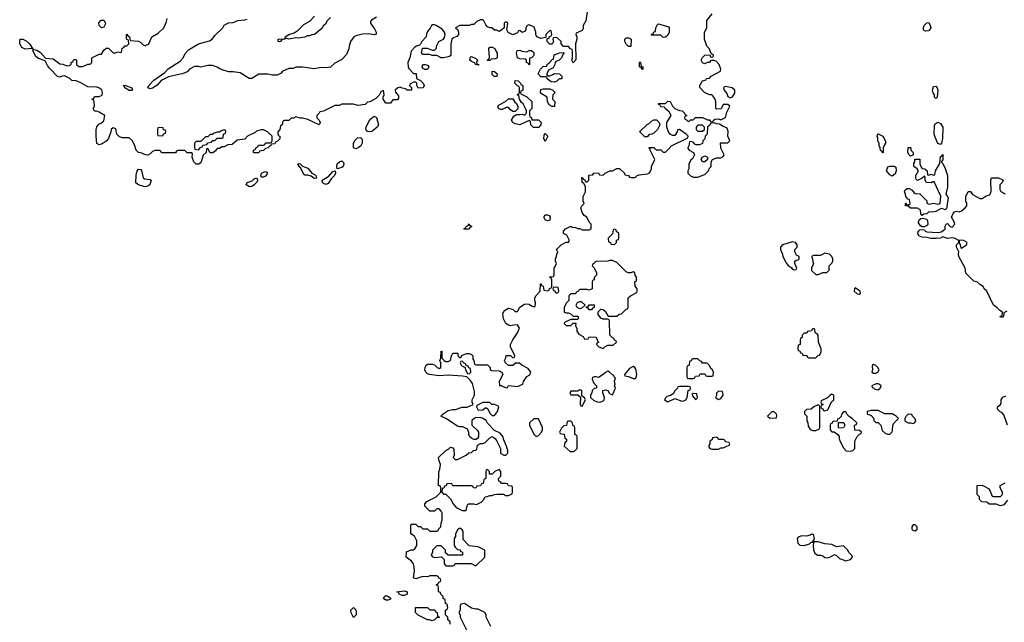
# Model space of a CAD drawing. Header units: inches. Extents: x 2348341 to 2479810, y 460419 to 613669.
# Tile 459 of 656: x 2432262 to 2440782, y 520605 to 525819. Entities that reach past the tile are written whole.
import ezdxf

# ---------------------------------------------------------------- set-up
doc = ezdxf.new("R2010")
doc.units = ezdxf.units.IN
doc.header["$MEASUREMENT"] = 0
doc.layers.add('C4532', color=7, linetype='Continuous')
doc.layers.add('C4542', color=7, linetype='Continuous')

msp = doc.modelspace()

# ---------------------------------------------------------------- linework, layer by layer
at = {"layer": 'C4532', "color": 2}
for points, elevation in [([(2437172, 525888), (2437161, 525810), (2437138, 525770), (2437136.9, 525743.1), (2437130, 525726), (2437078, 525702), (2437074, 525690), (2437082, 525670), (2437082, 525650), (2437071.3, 525610), (2437072.7, 525472.7), (2437050, 525446), (2437038, 525470), (2437046, 525490), (2437046, 525550), (2437042, 525562), (2437027.3, 525567.3), (2437010, 525586), (2436967.3, 525587.3), (2436946, 525610), (2436946, 525630), (2436910, 525666), (2436878, 525662), (2436874, 525650), (2436882, 525630), (2436870, 525606), (2436850, 525606), (2436826, 525630), (2436826, 525654), (2436842, 525658), (2436847.3, 525672.7), (2436862, 525678), (2436866, 525690), (2436862, 525722), (2436850, 525726), (2436814, 525690), (2436814, 525666), (2436770, 525655.3), (2436738, 525670), (2436728, 525690), (2436728, 525710), (2436714.6, 525754.6), (2436670, 525775.3), (2436651.6, 525768.4), (2436642, 525750), (2436642, 525730), (2436630, 525718), (2436610, 525708), (2436590, 525726), (2436578, 525722), (2436570, 525706), (2436530, 525688), (2436488.9, 525708.9), (2436478, 525730), (2436486, 525790), (2436476.4, 525796.4), (2436463.6, 525796.4), (2436454, 525790), (2436452.7, 525747.3), (2436434, 525730), (2436410, 525718), (2436387.3, 525727.3), (2436370, 525728), (2436347.3, 525747.3), (2436330, 525748), (2436310, 525758), (2436294.6, 525774.6), (2436278, 525810), (2436270, 525818), (2436250, 525818), (2436218, 525802), (2436190, 525778), (2436170, 525778), (2436150, 525768), (2436070, 525768), (2436034, 525750), (2436051.6, 525731.6), (2436058, 525710), (2436058, 525690), (2436045.4, 525674.6), (2436016.9, 525663.1), (2436002, 525650), (2435991.6, 525608.4), (2435991.3, 525510), (2435979.8, 525500.2), (2435930, 525488), (2435910, 525488), (2435870, 525508), (2435830, 525508.7), (2435810, 525518), (2435750, 525518), (2435738, 525530), (2435747.3, 525572.7), (2435787.3, 525572.7), (2435830, 525554), (2435850, 525554), (2435867.3, 525572.7), (2435868, 525590), (2435888, 525630), (2435928.4, 525651.6), (2435936.4, 525663.6), (2435942, 525690), (2435938, 525710), (2435916.5, 525736.5), (2435866, 525770), (2435850, 525775.3), (2435834, 525774), (2435826, 525770), (2435814, 525746), (2435790, 525718), (2435782, 525698), (2435778.8, 525670), (2435742.8, 525630), (2435730, 525606), (2435722, 525598), (2435694, 525590), (2435679.6, 525580.4), (2435650, 525546), (2435638.8, 525490), (2435620.7, 525450), (2435624, 525410), (2435630, 525398), (2435670, 525354), (2435692.7, 525352.7), (2435694, 525310), (2435730, 525294), (2435752, 525270), (2435762, 525250), (2435754, 525230), (2435710, 525226), (2435698, 525250), (2435698, 525270), (2435690, 525278), (2435670, 525278), (2435638, 525262), (2435634, 525250), (2435651.6, 525231.6), (2435651.6, 525208.4), (2435608.4, 525208.4), (2435602, 525222), (2435570, 525226), (2435554.6, 525234.6), (2435534, 525230), (2435512, 525210), (2435512.7, 525192.7), (2435539.6, 525159.6), (2435539.6, 525140.4), (2435530, 525126), (2435490, 525126), (2435470, 525098), (2435430, 525098), (2435406, 525130), (2435406, 525150), (2435415.3, 525170), (2435410, 525206), (2435385.4, 525194.6), (2435372.7, 525167.3), (2435343.6, 525136.4), (2435291.6, 525108.4), (2435270, 525106), (2435250, 525086), (2435190, 525078), (2435148.4, 525088.4), (2435050, 525088), (2435030, 525078), (2434990, 525078), (2434891.6, 525028.4), (2434858, 525022), (2434854, 525010), (2434834, 524990), (2434834, 524970), (2434854, 524950), (2434862, 524930), (2434852, 524908), (2434754.6, 524954.6), (2434710, 524968), (2434690, 524968), (2434650, 524978), (2434630, 524966), (2434610, 524966), (2434590, 524946), (2434550, 524946), (2434538, 524942), (2434534, 524910), (2434518, 524902), (2434514, 524870), (2434494, 524850), (2434498, 524818), (2434511.6, 524811.6), (2434512, 524788), (2434492.7, 524767.3), (2434478, 524762), (2434470, 524746), (2434438, 524742), (2434434, 524730), (2434418, 524722), (2434414, 524710), (2434390, 524706), (2434370, 524686), (2434338, 524682), (2434330, 524666), (2434290, 524666), (2434286, 524670), (2434286, 524690), (2434302, 524698), (2434307.3, 524712.7), (2434322, 524718), (2434327.3, 524732.7), (2434370, 524734), (2434382, 524738), (2434390, 524754), (2434430, 524754), (2434442, 524758), (2434446, 524770), (2434446, 524810), (2434406, 524850), (2434370, 524866), (2434350, 524866), (2434310, 524855.3), (2434298, 524842), (2434234, 524810), (2434210, 524786), (2434143.6, 524776.4), (2434099.6, 524740.4), (2434063.6, 524736.4), (2434030, 524718), (2434010, 524718), (2433990, 524706), (2433970, 524706), (2433956.9, 524683.1), (2433931.6, 524668.4), (2433910, 524666), (2433890, 524706), (2433878, 524702), (2433874, 524670), (2433850, 524646), (2433830.8, 524589.2), (2433822.8, 524577.2), (2433810, 524569), (2433790, 524569), (2433769, 524590), (2433755.3, 524630), (2433758, 524658), (2433750, 524666), (2433710, 524666), (2433690, 524686), (2433630, 524686), (2433618, 524682), (2433610, 524666), (2433490, 524666), (2433482, 524682), (2433470, 524686), (2433430, 524686), (2433410, 524678), (2433390, 524658), (2433370, 524648), (2433348.9, 524648.9), (2433310, 524668), (2433290, 524668.7), (2433269.5, 524689.5), (2433256.4, 524736.4), (2433234.6, 524774.6), (2433210, 524798), (2433150, 524798), (2433124.7, 524804.7), (2433102, 524830), (2433093.6, 524873.6), (2433080.4, 524880.4), (2433070, 524882), (2433052, 524870), (2433051.1, 524848.9), (2433031.3, 524790), (2433011.1, 524768.9), (2432975.3, 524744.7), (2432950, 524735.3), (2432930, 524748), (2432924, 524810), (2432924, 524870), (2432929.2, 524890.8), (2432945.2, 524914.8), (2432970, 524926), (2432990, 524944.7), (2432998, 524990), (2432950, 525018), (2432927.3, 525027.3), (2432908.9, 525028.9), (2432898, 525050), (2432908, 525070), (2432907.3, 525107.3), (2432902, 525122), (2432886, 525130), (2432902, 525138), (2432910, 525154), (2432950, 525154), (2432974.6, 525165.4), (2432978, 525190), (2432973.6, 525213.6), (2432946, 525230), (2432930, 525234), (2432850, 525238), (2432790, 525274), (2432750, 525288.7), (2432713.6, 525293.6), (2432695.3, 525310), (2432650, 525332.3), (2432628.2, 525331.8), (2432610, 525322), (2432590, 525328), (2432518.7, 525398.7), (2432501.7, 525421.7), (2432482.7, 525462.7), (2432424.2, 525484.2), (2432401.7, 525501.7), (2432374, 525550), (2432380.2, 525559.8), (2432410, 525554.4), (2432437.8, 525537.8), (2432486, 525486), (2432550, 525481.6), (2432610, 525437.3), (2432634.4, 525434.4), (2432670, 525421), (2432690, 525422), (2432706, 525430), (2432706, 525450), (2432722, 525458), (2432730, 525474), (2432750, 525474), (2432754, 525470), (2432754, 525430), (2432772.7, 525412.7), (2432807.3, 525412.7), (2432850, 525434), (2432870, 525434), (2432886, 525450), (2432886, 525490), (2432950, 525522), (2432970, 525522), (2432990, 525554), (2433010, 525574), (2433030, 525574), (2433070, 525532), (2433087.3, 525532.7), (2433110, 525542), (2433130, 525534), (2433142, 525538), (2433147.3, 525572.7), (2433162, 525578), (2433170, 525594), (2433190, 525594), (2433206, 525610), (2433202, 525642), (2433186, 525650), (2433186, 525690), (2433190, 525694), (2433198, 525678), (2433211.3, 525671.3), (2433218, 525638), (2433290, 525632), (2433310, 525622), (2433330, 525602), (2433350, 525594), (2433358, 525602), (2433370, 525604.7), (2433378, 525610), (2433406, 525670), (2433458.6, 525701.4), (2433508, 525750), (2433530, 525794), (2433538, 525830)], 78), ([(2435986, 520590), (2435986, 520610), (2435967.3, 520627.3), (2435966, 520650), (2435946, 520670), (2435946, 520710), (2435962, 520718), (2435966, 520730), (2435962, 520762), (2435947.3, 520767.3), (2435942, 520802), (2435926, 520810), (2435926, 520830), (2435906, 520850), (2435902, 520862), (2435886, 520870), (2435886, 520910), (2435882, 520922), (2435866, 520930), (2435882, 520938), (2435887.3, 520952.7), (2435902, 520958), (2435906, 520970), (2435902, 520982), (2435887.3, 520987.3), (2435882, 521002), (2435870, 521006), (2435810, 521006), (2435790, 520998), (2435750, 521002), (2435690, 520982), (2435668, 520990), (2435678, 521050), (2435676.4, 521083.6), (2435668.7, 521110), (2435652.9, 521132.9), (2435606, 521170), (2435610, 521214), (2435648.4, 521231.6), (2435670, 521232), (2435680.4, 521239.6), (2435698, 521270), (2435698, 521310), (2435678, 521350), (2435646, 521370), (2435646, 521450), (2435650, 521454), (2435690, 521454), (2435710, 521434), (2435730, 521434), (2435750, 521414), (2435790, 521414), (2435810, 521394), (2435870, 521394), (2435882, 521398), (2435886, 521410), (2435906, 521430), (2435907.3, 521467.3), (2435918, 521490), (2435918, 521550), (2435910, 521566), (2435890, 521586), (2435870, 521586), (2435850, 521566), (2435810, 521568), (2435766, 521610), (2435766, 521630), (2435786, 521650), (2435866, 521690), (2435906, 521730), (2435906, 521770), (2435902, 521782), (2435886, 521790), (2435887.3, 521907.3), (2435898, 521930), (2435902, 521970), (2435888, 522010), (2435886, 522030), (2435948.9, 522091.1), (2435974.6, 522105.4), (2435990, 522122), (2436010, 522114), (2436019.6, 522099.6), (2436022, 522050), (2436014, 522030), (2436030, 522014), (2436050, 522014), (2436126, 522050), (2436148.7, 522071.3), (2436170, 522074), (2436188.7, 522091.3), (2436210, 522094), (2436216.4, 522103.6), (2436222, 522138), (2436248, 522152), (2436270, 522152), (2436290, 522162), (2436330, 522202), (2436350, 522214), (2436376.9, 522196.9), (2436391.6, 522171.6), (2436422, 522110), (2436422, 522070), (2436425.4, 522065.4), (2436450, 522052), (2436467.3, 522052.7), (2436486, 522070), (2436486, 522090), (2436475.3, 522130), (2436448.4, 522188.4), (2436446, 522210), (2436420.4, 522240.4), (2436370, 522266), (2436308.9, 522328.9), (2436298, 522350), (2436270, 522368), (2436250, 522378), (2436205.4, 522374.6), (2436194, 522370), (2436174, 522350), (2436174, 522310), (2436223.6, 522263.6), (2436231.1, 522251.1), (2436232, 522210), (2436223.6, 522196.4), (2436210, 522186), (2436190, 522188), (2436170, 522198), (2436158, 522210), (2436149.1, 522229.1), (2436148.7, 522248.7), (2436135.3, 522275.3), (2436095.3, 522295.3), (2436070, 522295.3), (2436050, 522302), (2435948.9, 522368.9), (2435906, 522390), (2435926, 522410), (2435970, 522437.3), (2436010, 522446.8), (2436032.7, 522447.3), (2436090, 522466.8), (2436134.6, 522465.4), (2436186, 522490), (2436178, 522510), (2436178, 522530), (2436198, 522570), (2436196.4, 522603.6), (2436179, 522670), (2436160.4, 522700.4), (2436130, 522728), (2436094, 522734), (2435970, 522744), (2435890, 522739), (2435808.9, 522748.9), (2435790, 522755.3), (2435775.3, 522770), (2435768.7, 522790), (2435770, 522814), (2435778, 522830), (2435790, 522838), (2435830, 522838), (2435851.6, 522831.6), (2435874, 522810), (2435890, 522802), (2435906, 522810), (2435906, 522850), (2435898, 522870), (2435906, 522890), (2435908.4, 522951.6), (2435914, 522950), (2435914, 522890), (2435934, 522870), (2435950, 522862), (2435970, 522862), (2435988.4, 522871.6), (2435998, 522910), (2436010, 522934), (2436050, 522934), (2436054, 522930), (2436054, 522910), (2436070, 522894), (2436082, 522898), (2436087.3, 522912.7), (2436100.4, 522919.6), (2436128.9, 522931.1), (2436151.1, 522931.1), (2436170, 522922), (2436182, 522910), (2436182, 522882), (2436191.6, 522871.6), (2436198, 522838), (2436210, 522834), (2436310, 522834), (2436334, 522810), (2436334, 522790), (2436343.6, 522783.6), (2436410, 522782), (2436434, 522770), (2436442, 522750), (2436412, 522690), (2436414, 522654), (2436426, 522654), (2436470, 522634), (2436482, 522638), (2436490, 522654), (2436570, 522644.7), (2436614.6, 522665.4), (2436622, 522690), (2436649, 522731), (2436674.6, 522745.4), (2436686, 522770), (2436660.4, 522800.4), (2436606, 522830), (2436587.3, 522847.3), (2436552.7, 522847.3), (2436530, 522828), (2436490, 522826), (2436466, 522850), (2436458, 522870), (2436467.3, 522892.7), (2436470, 522914), (2436510, 522914), (2436530, 522894), (2436542, 522898), (2436546, 522910), (2436508.4, 522988.4), (2436508, 523010), (2436528, 523050), (2436568, 523110), (2436586, 523150), (2436570, 523178), (2436536.4, 523176.4), (2436510, 523169), (2436490, 523175.3), (2436469.3, 523189.3), (2436448.7, 523230), (2436443.1, 523276.9), (2436456.4, 523303.6), (2436490, 523322), (2436531.6, 523311.6), (2436550, 523294), (2436570, 523294), (2436588.9, 523331.1), (2436630, 523358), (2436650, 523362), (2436670, 523358), (2436690, 523342), (2436710, 523334), (2436722, 523338), (2436726, 523370), (2436718, 523390), (2436718, 523410), (2436728.9, 523431.1), (2436766, 523470), (2436767.3, 523532.7), (2436772.7, 523532.7), (2436778, 523518), (2436792.7, 523512.7), (2436798, 523478), (2436830, 523474), (2436842, 523478), (2436847.3, 523492.7), (2436862, 523498), (2436866, 523510), (2436866, 523570), (2436862, 523582), (2436846, 523590), (2436850, 523594), (2436882, 523598), (2436886, 523610), (2436886, 523670), (2436896.4, 523683.6), (2436906, 523710), (2436898, 523730), (2436898, 523750), (2436908, 523770), (2436908.4, 523791.6), (2436918, 523810), (2436908, 523832), (2436946, 523870), (2436990, 523894), (2437010, 523894), (2437018, 523910), (2436995.3, 523955.3), (2436968, 523970), (2436966, 523990), (2436986, 524010), (2437030, 524032), (2437043.6, 524023.6), (2437070, 524022), (2437090, 524012), (2437110, 524012), (2437130, 524002), (2437190, 524002), (2437206, 524010), (2437206, 524050), (2437188.4, 524068.4), (2437168, 524110), (2437145.2, 524125.2), (2437128, 524150), (2437118, 524190), (2437126, 524210), (2437146, 524230), (2437138, 524250), (2437138, 524290), (2437158, 524330), (2437156.4, 524376.4), (2437142, 524402), (2437128, 524410), (2437127.3, 524452.7), (2437132.7, 524452.7), (2437138, 524438), (2437152.7, 524432.7), (2437158, 524418), (2437170, 524414), (2437186, 524430), (2437187.3, 524472.7), (2437222, 524478), (2437228.4, 524491.6), (2437270, 524494), (2437278, 524478), (2437310, 524474), (2437328.4, 524491.6), (2437368.4, 524511.6), (2437390, 524512), (2437430, 524532), (2437451.6, 524531.6), (2437494, 524490), (2437498, 524478), (2437530, 524472), (2437538, 524458), (2437552.7, 524452.7), (2437587.3, 524452.7), (2437606, 524470), (2437623.1, 524476.9), (2437694.6, 524485.4), (2437710, 524492), (2437718, 524502), (2437728, 524530), (2437728, 524550), (2437758, 524610), (2437718, 524690), (2437718, 524698), (2437708, 524710), (2437710, 524714), (2437750, 524714), (2437770, 524694), (2437810, 524692), (2437830, 524674), (2437850, 524674), (2437890, 524714), (2437895.3, 524724.7), (2438042, 524798), (2438046, 524810), (2438028, 524830), (2437970, 524868), (2437954, 524866), (2437951.3, 524848.7), (2437930, 524818), (2437910, 524818), (2437890, 524828), (2437875.3, 524850), (2437862, 524890), (2437862, 524930), (2437898, 524990), (2437880.4, 525020.4), (2437846, 525050), (2437842, 525062), (2437810, 525066), (2437802, 525082), (2437790, 525086), (2437790, 525094), (2437850, 525094), (2437870, 525114), (2437890, 525112), (2437911.6, 525071.6), (2437931.6, 525051.6), (2437970, 525032), (2437994, 525030), (2438014, 525010), (2438018, 524998), (2438032.7, 524992.7), (2438032.7, 524987.3), (2438018, 524982), (2438014, 524970), (2438018, 524958), (2438032.7, 524952.7), (2438050, 524934), (2438067.3, 524952.7), (2438090, 524954), (2438110, 524972), (2438170, 524972), (2438212.7, 524952.7), (2438231.6, 524951.6), (2438238, 524938), (2438250, 524934), (2438262, 524938), (2438266, 524950), (2438280.4, 524959.6), (2438310, 524962), (2438330, 524954), (2438370, 524974), (2438380.4, 525019.6), (2438406, 525070), (2438390, 525086), (2438350, 525086), (2438332.7, 525047.3), (2438290, 525046), (2438286, 525050), (2438286, 525110), (2438276.4, 525136.4), (2438260.4, 525160.4), (2438250, 525168), (2438230, 525168), (2438186, 525190), (2438148.4, 525231.6), (2438148, 525250), (2438168.9, 525291.1), (2438202, 525298), (2438206, 525310), (2438230, 525314), (2438246, 525330), (2438327.3, 525372.7), (2438328, 525390), (2438315.3, 525430), (2438290, 525458), (2438270, 525466), (2438250, 525466), (2438238, 525462), (2438231.6, 525448.4), (2438210, 525448), (2438190, 525438), (2438170, 525446), (2438158, 525470), (2438168.9, 525491.1), (2438190, 525512), (2438234, 525514), (2438238, 525498), (2438250, 525494), (2438262, 525498), (2438266, 525510), (2438246, 525526), (2438228, 525570), (2438208.7, 525590), (2438188.7, 525650), (2438186, 525690), (2438188, 525710), (2438208, 525750), (2438209, 525811), (2438254, 525870)], 78), ([(2435350, 525842), (2435306.4, 525813.6), (2435298, 525802), (2435296, 525790), (2435335.4, 525735.4), (2435347.7, 525710), (2435346.4, 525693.6), (2435330, 525687), (2435283.5, 525696.5), (2435227.1, 525692.9), (2435170, 525679), (2435152, 525670), (2435124.7, 525630), (2435111.3, 525590), (2435110, 525566), (2435090, 525518), (2435050, 525475.3), (2434990, 525442), (2434950, 525408.7), (2434930, 525404), (2434856.9, 525403.1), (2434810, 525395.3), (2434710, 525408.7), (2434650, 525408), (2434630, 525398), (2434590, 525398), (2434534, 525370), (2434523.6, 525356.4), (2434490, 525338), (2434450, 525338), (2434410, 525348), (2434330, 525348), (2434270, 525309), (2434248, 525310), (2434170, 525359), (2434110, 525368.7), (2434070, 525368.7), (2434030, 525379), (2433993.6, 525393.6), (2433970, 525408.7), (2433930, 525422), (2433890, 525422), (2433830, 525409), (2433810, 525415.3), (2433774.6, 525414.6), (2433732, 525390), (2433710, 525368.7), (2433670.7, 525349.3), (2433650, 525348.7), (2433550, 525324), (2433485.8, 525294.2), (2433450, 525252.7), (2433410, 525226.6), (2433390, 525220.9), (2433369.5, 525230.5), (2433379.3, 525250), (2433423.3, 525296.7), (2433516.6, 525363.4), (2433546.2, 525393.8), (2433650, 525461), (2433675.3, 525490), (2433694.6, 525525.4), (2433722, 525558), (2433809.3, 525610.7), (2433904.7, 525635.3), (2433928, 525650), (2433950, 525682), (2434018, 525750), (2434030, 525772), (2434069.1, 525790.9), (2434110, 525796), (2434150, 525811), (2434210, 525818), (2434230, 525824.7)], 74), ([(2434950, 525838), (2434922, 525810), (2434903.6, 525776.4), (2434891.6, 525768.4), (2434876.9, 525743.1), (2434814, 525690), (2434790, 525688), (2434770, 525678), (2434750, 525678), (2434730, 525668), (2434670, 525659), (2434650, 525661.2), (2434589.5, 525649.5), (2434560.4, 525660.4), (2434558, 525670), (2434589.4, 525690.6), (2434636, 525704), (2434671.9, 525728.1), (2434721.6, 525778.4), (2434773.4, 525806.6), (2434812, 525850)], 70), ([(2440000, 524548.6), (2439998, 524550), (2439998, 524570), (2440000, 524574)], 74), ([(2440000, 524188.4), (2439968.9, 524188.9), (2439947.3, 524207.3), (2439926, 524210), (2439926, 524230), (2439930, 524234), (2439938, 524218), (2439950, 524214), (2439966, 524230), (2439962, 524262), (2439947.3, 524267.3), (2439928.4, 524288.4), (2439928, 524310), (2439918, 524330), (2439926, 524350), (2439940.4, 524359.6), (2439959.6, 524359.6), (2439983.6, 524343.6), (2440000, 524325.2)], 74), ([(2440000, 522376), (2439986, 522390), (2439982, 522402), (2439950, 522406), (2439930, 522386), (2439922, 522370), (2439922, 522350), (2439924.7, 522344.7), (2439950, 522332), (2439970, 522332), (2439990, 522324.7), (2440000, 522328)], 78), ([(2440000, 521447.6), (2439992.7, 521447.3), (2439982, 521430), (2439982, 521410), (2439990, 521402), (2440000, 521400)], 78), ([(2436338, 520570), (2436298, 520650), (2436298, 520670), (2436286, 520690), (2436230, 520718), (2436210, 520718), (2436170, 520728.7), (2436110, 520768), (2436078, 520762), (2436072.7, 520747.3), (2436072, 520710), (2436062, 520690), (2436072, 520670), (2436072, 520650), (2436134, 520530)], 78)]:
    msp.add_lwpolyline(points, dxfattribs=dict(at, elevation=elevation))
for points, elevation in [([(2432970, 525749), (2432949.5, 525769.5), (2432946.8, 525793.2), (2432966, 525814), (2432990, 525816), (2433004, 525790), (2433001.4, 525778.6), (2432990, 525755.3)], 78), ([(2437830, 525666), (2437810, 525686), (2437730, 525686), (2437730, 525694), (2437742, 525698), (2437750, 525714), (2437762, 525718), (2437766, 525750), (2437782, 525778), (2437790, 525782), (2437810, 525778), (2437876, 525756), (2437882, 525750), (2437882, 525710), (2437870, 525686), (2437850, 525668)], 78), ([(2432378, 525562), (2432370, 525566), (2432369, 525569), (2432310, 525564.7), (2432279.7, 525579.7), (2432264.2, 525610), (2432261.6, 525630), (2432265.2, 525650), (2432290, 525650.4), (2432317.3, 525637.3), (2432346, 525610)], 78), ([(2434510, 525626.6), (2434498, 525630), (2434498, 525650), (2434510, 525654), (2434548.4, 525651.6), (2434558, 525658), (2434554, 525650), (2434530, 525648), (2434518, 525630)], 70), ([(2437530, 525586), (2437510, 525606), (2437498, 525630), (2437498, 525650), (2437510, 525662), (2437530, 525662), (2437554, 525650), (2437550, 525586)], 78), ([(2436310, 525466), (2436306, 525470), (2436322, 525478), (2436327.3, 525492.7), (2436322, 525570), (2436330, 525582), (2436350, 525582), (2436374, 525570), (2436383.6, 525543.6), (2436394, 525530), (2436392.7, 525492.7), (2436390, 525486), (2436379.6, 525480.4), (2436342, 525478), (2436330, 525466)], 78), ([(2436650, 525542), (2436670, 525551.3), (2436690, 525551.3), (2436710, 525534), (2436712, 525510), (2436690, 525488), (2436674, 525486), (2436674, 525430), (2436670, 525426), (2436662, 525442), (2436646, 525450), (2436646, 525470), (2436636.4, 525476.4), (2436590, 525479), (2436569, 525489), (2436562, 525530), (2436567.3, 525552.7), (2436590, 525554), (2436605.4, 525545.4)], 78), ([(2436830, 525334), (2436850, 525334), (2436876.4, 525343.6), (2436890, 525354), (2436934, 525350), (2436954, 525330), (2436954, 525310), (2436950, 525306), (2436930, 525306), (2436910, 525286), (2436890, 525278), (2436860.4, 525280.4), (2436827.3, 525307.3), (2436822, 525322), (2436810, 525326), (2436770, 525326), (2436748, 525350), (2436769.1, 525390.9), (2436790, 525414), (2436822, 525418), (2436826, 525430), (2436846, 525450), (2436870, 525474), (2436882, 525478), (2436886, 525514), (2436932.7, 525532.7), (2436970, 525534), (2436974, 525530), (2436962, 525518), (2436951.1, 525488.9), (2436930, 525468), (2436902, 525458), (2436894, 525450), (2436892, 525430), (2436878, 525402), (2436838, 525382), (2436822, 525350), (2436822, 525342)], 78), ([(2436230, 525426), (2436206, 525430), (2436202, 525442), (2436170, 525458), (2436158, 525470), (2436162, 525498), (2436170, 525502), (2436210, 525482), (2436222, 525470), (2436214, 525450), (2436218, 525438), (2436234, 525430)], 78), ([(2437650, 525388), (2437642, 525402), (2437626, 525410), (2437626, 525450), (2437630, 525454), (2437634, 525450), (2437638, 525418), (2437654, 525410), (2437654, 525390)], 78), ([(2435769.1, 525389.1), (2435750, 525398), (2435744, 525410), (2435749.2, 525430.8), (2435770, 525431.3), (2435790, 525424.7), (2435801, 525410), (2435790, 525389.3)], 78), ([(2436390, 525328), (2436368.4, 525328.4), (2436350, 525346), (2436350, 525374), (2436371.6, 525371.6), (2436394, 525350)], 78), ([(2436750, 524886), (2436707.3, 524887.3), (2436686, 524910), (2436682, 524942), (2436670, 524946), (2436590, 524909), (2436550, 524919), (2436529.1, 524929.1), (2436518, 524950), (2436536.4, 524983.6), (2436560.4, 524999.6), (2436590, 524998), (2436610, 525002), (2436630, 524994), (2436646, 525010), (2436646, 525030), (2436638, 525050), (2436618, 525090), (2436603.1, 525103.1), (2436586, 525130), (2436582, 525162), (2436566, 525170), (2436582, 525178), (2436586, 525190), (2436586, 525230), (2436582, 525242), (2436570, 525246), (2436546, 525270), (2436548, 525292), (2436574, 525290), (2436594, 525270), (2436598, 525258), (2436614, 525250), (2436614, 525210), (2436598, 525202), (2436594, 525190), (2436598, 525178), (2436650, 525152), (2436692, 525110), (2436694, 525050), (2436674, 525030), (2436674, 524990), (2436678, 524978), (2436691.6, 524971.6), (2436694, 524954), (2436751.3, 524951.3), (2436774, 524930), (2436771.6, 524908.4)], 78), ([(2433230, 525207), (2433210, 525207.6), (2433170, 525229.6), (2433165.6, 525245.6), (2433158, 525250), (2433170, 525253.4), (2433232, 525230), (2433238, 525210)], 74), ([(2436870, 525068), (2436843.1, 525083.1), (2436828.4, 525108.4), (2436826, 525150), (2436776.4, 525176.4), (2436768, 525190), (2436770, 525214), (2436790, 525222), (2436850, 525222), (2436874, 525210), (2436894, 525190), (2436874, 525170), (2436872, 525130), (2436892, 525110), (2436890, 525068)], 78), ([(2438370, 525242), (2438361, 525239), (2438352, 525230), (2438358, 525210), (2438379.8, 525179.8), (2438390, 525154), (2438410, 525142), (2438430, 525152), (2438442, 525170), (2438449, 525190), (2438448.7, 525210), (2438426, 525230)], 78), ([(2436530, 525026), (2436510, 525038), (2436490, 525058), (2436470, 525058), (2436436.9, 525043.1), (2436423.1, 525043.1), (2436406, 525050), (2436398, 525070), (2436410, 525082), (2436466, 525110), (2436490, 525134), (2436530, 525134), (2436545.4, 525105.4), (2436558, 525098), (2436572, 525070), (2436571.3, 525048.7), (2436550, 525026)], 78), ([(2435290, 524849.2), (2435272.7, 524852.7), (2435262, 524862), (2435257.2, 524870), (2435259.3, 524890), (2435282, 524938), (2435300.1, 524959.9), (2435330, 524984.7), (2435350, 524972), (2435367.3, 524910), (2435356, 524890), (2435320.5, 524859.5), (2435310, 524852.7)], 78), ([(2437670, 524806), (2437628.4, 524848.4), (2437628.4, 524851.6), (2437690, 524912), (2437710, 524922), (2437730, 524942), (2437750, 524952), (2437771.6, 524951.6), (2437794, 524930), (2437802, 524910), (2437782, 524870), (2437750, 524838), (2437731.6, 524828.4), (2437710, 524826), (2437690, 524806)], 78), ([(2433490, 524886), (2433458, 524882), (2433454, 524870), (2433454, 524830), (2433458, 524818), (2433490, 524814), (2433502, 524818), (2433507.3, 524832.7), (2433522, 524838), (2433526, 524850), (2433522, 524862), (2433507.3, 524867.3), (2433502, 524882)], 78), ([(2434030, 524866), (2434003.6, 524856.4), (2433990, 524846), (2433970, 524846), (2433943.6, 524836.4), (2433930, 524826), (2433910, 524826), (2433890, 524806), (2433870, 524806), (2433830, 524766), (2433790, 524766), (2433774, 524750), (2433774, 524710), (2433778, 524698), (2433810, 524694), (2433827.3, 524712.7), (2433842, 524718), (2433847.3, 524732.7), (2433882, 524738), (2433890, 524754), (2433922, 524758), (2433927.3, 524772.7), (2433950, 524774), (2433970, 524794), (2434010, 524794), (2434022, 524798), (2434026, 524830), (2434042, 524838), (2434046, 524850), (2434042, 524862)], 78), ([(2438270, 524926), (2438238, 524922), (2438232.7, 524907.3), (2438214, 524890), (2438211.6, 524828.4), (2438194, 524810), (2438191.6, 524788.4), (2438174, 524770), (2438170, 524748), (2438143.6, 524736.4), (2438116.4, 524736.4), (2438103.1, 524743.1), (2438090, 524758), (2438070, 524766), (2438058, 524762), (2438051.6, 524728.4), (2438042, 524710), (2438043.6, 524703.6), (2438054, 524690), (2438091.1, 524671.1), (2438102, 524650), (2438083.6, 524616.4), (2438070, 524606), (2438052, 524570), (2438051.3, 524530), (2438042, 524510), (2438042, 524490), (2438066.8, 524466.8), (2438090, 524458), (2438130, 524458), (2438150, 524466), (2438190, 524481), (2438222, 524510), (2438230, 524534), (2438246, 524550), (2438246, 524590), (2438258, 524610), (2438290, 524624.7), (2438330, 524624.7), (2438350, 524634), (2438358, 524650), (2438328.4, 524708.4), (2438327.3, 524752.7), (2438390, 524754), (2438406, 524770), (2438388, 524810), (2438393.2, 524853.2), (2438382, 524882), (2438350, 524895.3), (2438316.4, 524916.4), (2438290, 524918)], 78), ([(2438170, 524906), (2438130, 524906), (2438114, 524890), (2438114, 524870), (2438130, 524854), (2438170, 524854), (2438186, 524870), (2438186, 524890)], 78), ([(2435170, 524702.7), (2435149.4, 524709.4), (2435149, 524750), (2435164.5, 524775.5), (2435184.5, 524795.5), (2435210, 524798.8), (2435224, 524784), (2435224.9, 524750), (2435212.8, 524727.2), (2435190, 524709.2)], 78), ([(2436810, 524766), (2436798, 524790), (2436800.4, 524819.6), (2436810, 524834), (2436831, 524810)], 78), ([(2439730, 524666), (2439722, 524682), (2439710, 524686), (2439708.7, 524710), (2439698, 524730), (2439698, 524750), (2439688.7, 524770), (2439688.7, 524790), (2439682, 524810), (2439686, 524830), (2439690, 524832), (2439731.1, 524811.1), (2439752.7, 524767.3), (2439754, 524750), (2439743.6, 524736.4), (2439734, 524710), (2439734, 524670)], 74), ([(2439970, 524638), (2439958, 524650), (2439948, 524670), (2439950, 524712), (2439970, 524714), (2439974, 524710), (2439974, 524690), (2439992, 524670), (2439994, 524650), (2439990, 524646)], 74), ([(2435010, 524528), (2435005.2, 524545.2), (2435009.3, 524570.7), (2435029.4, 524590.6), (2435050, 524598), (2435062.8, 524582.8), (2435066.8, 524570), (2435060.7, 524550), (2435050, 524539.3)], 78), ([(2438190, 524588), (2438169.1, 524589.1), (2438158, 524610), (2438166, 524630), (2438190, 524642), (2438212, 524630), (2438214, 524610)], 78), ([(2433350, 524372.3), (2433335.1, 524375.1), (2433289, 524389), (2433266.6, 524406.6), (2433270, 524474), (2433279, 524510), (2433290, 524524.7), (2433310, 524522), (2433314.4, 524514.4), (2433331.3, 524450), (2433342.5, 524442.5), (2433390, 524436), (2433398, 524430), (2433386.8, 524390), (2433370, 524378)], 78), ([(2434370, 524455.3), (2434358, 524458), (2434348, 524468), (2434355.3, 524490), (2434370, 524501), (2434390, 524504.7), (2434399.8, 524499.8), (2434404.7, 524490), (2434390, 524464)], 78), ([(2434810, 524445.2), (2434784.7, 524464.7), (2434754, 524474), (2434730, 524474), (2434714, 524490), (2434695.3, 524535.3), (2434678, 524550), (2434678, 524558), (2434668, 524570), (2434670, 524574), (2434690, 524572), (2434710, 524552), (2434754, 524534), (2434790, 524491.3), (2434818, 524478), (2434824.7, 524470), (2434830, 524448.7)], 78), ([(2434910, 524392.7), (2434890, 524401.2), (2434881.2, 524410), (2434879, 524430), (2434935.5, 524464.5), (2434970, 524504.7), (2434991.6, 524511.6), (2434994.8, 524490), (2434986, 524470), (2434958, 524442), (2434930, 524400.9)], 78), ([(2439810, 524466), (2439790, 524478), (2439762, 524510), (2439775.3, 524544.7), (2439790, 524552), (2439830, 524552), (2439842, 524542), (2439844.7, 524510), (2439836, 524484)], 74), ([(2434250, 524374), (2434222, 524390), (2434229.3, 524410.7), (2434274, 524426), (2434290, 524442), (2434311.1, 524451.1), (2434322, 524430), (2434311.3, 524410), (2434290, 524389), (2434270, 524375.3)], 78), ([(2436830, 524078), (2436810, 524088), (2436798, 524110), (2436808.9, 524131.1), (2436830, 524132), (2436843.6, 524123.6), (2436852, 524110), (2436850, 524086)], 78), ([(2436110, 524006), (2436106, 524010), (2436122, 524018), (2436126, 524030), (2436142, 524038), (2436150, 524052), (2436158, 524038), (2436174, 524030), (2436158, 524022), (2436150, 524008)], 78), ([(2437410, 524006), (2437398, 524002), (2437392.7, 523967.3), (2437354, 523930), (2437358, 523898), (2437372.7, 523892.7), (2437378, 523878), (2437410, 523874), (2437426, 523890), (2437427.3, 523912.7), (2437442, 523918), (2437446, 523930), (2437446, 523970), (2437427.3, 523987.3), (2437422, 524002)], 78), ([(2438950, 523896), (2438862, 523870), (2438844.7, 523850), (2438844.7, 523830), (2438862, 523790), (2438864.7, 523770), (2438878, 523750), (2438890, 523718), (2438910, 523691.3), (2438936, 523676), (2438950, 523662), (2438970, 523654), (2438982, 523658), (2438986, 523670), (2438968.4, 523708.4), (2438968, 523730), (2438980.4, 523739.6), (2438998, 523742), (2439006, 523750), (2439006, 523770), (2438983.1, 523783.1), (2438968, 523810), (2438968.7, 523830), (2438988.7, 523850), (2438988.7, 523870), (2438975.3, 523890)], 78), ([(2437390, 523735.3), (2437365.4, 523734.6), (2437350, 523728.7), (2437250, 523726), (2437238, 523722), (2437234, 523710), (2437218, 523702), (2437214, 523690), (2437231.6, 523671.6), (2437252, 523630), (2437252, 523610), (2437232.7, 523587.3), (2437231.6, 523568.4), (2437218, 523562), (2437214, 523550), (2437214, 523490), (2437190, 523478), (2437170, 523486), (2437110, 523486), (2437092.7, 523467.3), (2437078, 523462), (2437070, 523446), (2437030, 523446), (2437014, 523430), (2437014, 523390), (2436990, 523366), (2436974, 523330), (2436974, 523290), (2436990, 523282), (2437010, 523282), (2437034, 523270), (2437050, 523254), (2437090, 523254), (2437094, 523250), (2437094, 523230), (2437090, 523226), (2437030, 523226), (2436978, 523202), (2436974, 523190), (2436990, 523174), (2437030, 523174), (2437050, 523194), (2437072.7, 523192.7), (2437072, 523170), (2437082, 523150), (2437083.6, 523123.6), (2437099.6, 523099.6), (2437136.9, 523076.9), (2437150, 523054), (2437182, 523058), (2437190, 523074), (2437250.9, 523070.9), (2437262, 523042), (2437272, 523030), (2437258, 523022), (2437254, 523010), (2437274, 522990), (2437310, 522974), (2437326, 522990), (2437350, 523002), (2437396.4, 523003.6), (2437426, 523030), (2437422, 523042), (2437407.3, 523047.3), (2437402, 523062), (2437390, 523066), (2437368.4, 523088.4), (2437366, 523210), (2437362, 523222), (2437347.3, 523227.3), (2437310, 523228), (2437290, 523238), (2437268.4, 523268.4), (2437268.4, 523291.6), (2437290, 523314), (2437310, 523312), (2437330, 523294), (2437352.7, 523252.7), (2437430, 523254), (2437448.4, 523271.6), (2437470, 523274), (2437510, 523314), (2437522, 523318), (2437526, 523330), (2437527.3, 523412.7), (2437546, 523430), (2437602, 523458), (2437606, 523470), (2437606, 523490), (2437587.3, 523512.7), (2437586, 523550), (2437598, 523562), (2437598, 523590), (2437588.4, 523608.4), (2437586, 523630), (2437570, 523638), (2437550, 523628), (2437530, 523628), (2437510, 523638), (2437430, 523718)], 78), ([(2439230, 523798), (2439190, 523778), (2439130, 523778), (2439114, 523770), (2439122, 523750), (2439123.6, 523723.6), (2439132, 523710), (2439114, 523670), (2439114, 523650), (2439150, 523614), (2439170, 523614), (2439190, 523622), (2439210, 523632), (2439247.3, 523632.7), (2439267.3, 523652.7), (2439266, 523690), (2439288.4, 523711.6), (2439298, 523730), (2439298, 523750), (2439288.7, 523770), (2439269.1, 523789.1)], 78), ([(2436910, 523506), (2436878, 523502), (2436874, 523490), (2436878, 523478), (2436892.7, 523472.7), (2436898, 523458), (2436910, 523454), (2436922, 523458), (2436926, 523470), (2436922, 523502)], 78), ([(2439490, 523498), (2439485.4, 523494.6), (2439482, 523470), (2439507.1, 523447.1), (2439530, 523444.7), (2439538, 523450), (2439535.3, 523470)], 78), ([(2437110, 523318), (2437086, 523330), (2437078, 523350), (2437087.3, 523372.7), (2437110, 523382), (2437119.6, 523379.6), (2437154, 523350), (2437130, 523326)], 78), ([(2437210, 523308), (2437188.4, 523308.4), (2437182, 523322), (2437167.3, 523327.3), (2437166, 523334), (2437182, 523338), (2437188.4, 523351.6), (2437232.7, 523352.7), (2437234, 523330), (2437218, 523322)], 78), ([(2439130, 523146), (2439118, 523142), (2439112.7, 523127.3), (2439078, 523122), (2439072.7, 523107.3), (2439050, 523106), (2439034, 523090), (2439034, 523070), (2439018, 523062), (2439014, 523050), (2439014, 523010), (2438998, 523002), (2438994, 522970), (2438998, 522958), (2439012.7, 522952.7), (2439018, 522938), (2439032.7, 522932.7), (2439038, 522918), (2439070, 522914), (2439078, 522898), (2439090, 522894), (2439150, 522894), (2439170, 522914), (2439182, 522918), (2439196.4, 522943.6), (2439198, 522970), (2439175.3, 523030), (2439170, 523086), (2439162, 523102), (2439146, 523110), (2439142, 523142)], 78), ([(2438130, 522886), (2438090, 522886), (2438078, 522882), (2438072.7, 522867.3), (2438058, 522862), (2438054, 522830), (2438038, 522822), (2438034, 522810), (2438034, 522730), (2438038, 522718), (2438050, 522714), (2438090, 522714), (2438102, 522718), (2438110, 522734), (2438142, 522738), (2438150, 522754), (2438190, 522754), (2438198, 522738), (2438210, 522734), (2438250, 522734), (2438262, 522738), (2438266, 522770), (2438258, 522790), (2438242, 522802), (2438230, 522826), (2438210, 522846), (2438170, 522846), (2438162, 522862), (2438147.3, 522867.3)], 78), ([(2436090, 522866), (2436078, 522862), (2436074, 522850), (2436082, 522830), (2436090, 522822), (2436114, 522814), (2436123.6, 522783.6), (2436138, 522758), (2436150, 522754), (2436166, 522770), (2436162, 522802), (2436147.3, 522807.3), (2436142, 522822), (2436126, 522826), (2436122, 522842), (2436107.3, 522847.3)], 78), ([(2437570, 522818), (2437539.6, 522800.4), (2437494, 522750), (2437498, 522738), (2437530, 522732), (2437570, 522714), (2437590, 522714), (2437596.4, 522723.6), (2437602, 522750), (2437594.6, 522794.6), (2437586, 522810)], 78), ([(2439650, 522835.3), (2439642, 522830), (2439639.6, 522820.4), (2439642, 522790), (2439634, 522770), (2439650, 522762), (2439670, 522762), (2439686, 522770), (2439698, 522790), (2439688, 522810), (2439670, 522828)], 78), ([(2437350, 522778), (2437330, 522768), (2437310, 522748), (2437270, 522722), (2437250, 522728.7), (2437232, 522728), (2437218, 522722), (2437214, 522710), (2437230, 522674), (2437254, 522650), (2437254, 522630), (2437232, 522628), (2437214, 522610), (2437212, 522590), (2437202, 522570), (2437202, 522550), (2437230, 522524.7), (2437270, 522511.3), (2437290, 522512), (2437310, 522522), (2437318, 522530), (2437322, 522550), (2437308.7, 522590), (2437308.7, 522611.3), (2437330, 522618), (2437351.6, 522611.6), (2437365.4, 522585.4), (2437390, 522574), (2437418, 522630), (2437408, 522650), (2437415.3, 522664.7), (2437409, 522691), (2437418, 522718), (2437406, 522730), (2437402, 522742), (2437390, 522746), (2437366, 522770)], 78), ([(2438050, 522646), (2437970, 522646), (2437958, 522642), (2437954, 522630), (2437931.6, 522608.4), (2437916.9, 522583.1), (2437892, 522568), (2437862, 522558), (2437852, 522550), (2437842, 522530), (2437870, 522512), (2437930, 522542), (2437990, 522518), (2438010, 522522), (2438026, 522530), (2438038, 522550), (2438046, 522610), (2438062, 522618), (2438066, 522630), (2438062, 522642)], 78), ([(2439690, 522668.7), (2439671.6, 522668.4), (2439634, 522650), (2439638, 522638), (2439650, 522634), (2439661, 522621), (2439690, 522618), (2439708, 522630), (2439715.3, 522650), (2439703.1, 522663.1)], 78), ([(2437110, 522618), (2437090, 522606), (2437030, 522606), (2437022, 522590), (2437030, 522574), (2437090, 522574), (2437114, 522554), (2437112.7, 522492.7), (2437118, 522478), (2437130, 522474), (2437158, 522530), (2437150, 522546), (2437126, 522566), (2437126, 522610)], 78), ([(2438090, 522586), (2438082, 522578), (2438083.6, 522563.6), (2438110, 522534), (2438122, 522538), (2438126, 522550), (2438122, 522582)], 78), ([(2438310, 522606), (2438292.7, 522587.3), (2438291.6, 522568.4), (2438282, 522550), (2438310, 522532), (2438330, 522542), (2438348, 522570), (2438347.3, 522587.3), (2438342, 522602)], 78), ([(2439290, 522578), (2439274, 522570), (2439252.7, 522547.3), (2439198, 522522), (2439194, 522510), (2439198, 522498), (2439214, 522490), (2439198, 522482), (2439194, 522470), (2439198, 522458), (2439212.7, 522452.7), (2439218, 522438), (2439230, 522434), (2439250, 522442), (2439258, 522450), (2439287.3, 522512.7), (2439306, 522530), (2439306, 522570)], 78), ([(2436270, 522508), (2436218, 522482), (2436214, 522470), (2436230, 522442), (2436270, 522444.7), (2436290, 522462), (2436299.6, 522459.6), (2436312.7, 522452.7), (2436330, 522414), (2436350, 522394), (2436370, 522394), (2436395.3, 522430), (2436408, 522470), (2436399, 522479), (2436370, 522488.7), (2436348.4, 522488.4), (2436330, 522506)], 78), ([(2439170, 522486), (2439134, 522470), (2439111.6, 522448.4), (2439070, 522446), (2439054, 522430), (2439054, 522410), (2439072, 522390), (2439072.7, 522352.7), (2439082, 522330), (2439083.6, 522303.6), (2439099.6, 522279.6), (2439110, 522272), (2439125.4, 522265.4), (2439150, 522264.7), (2439182, 522278), (2439186, 522290), (2439186, 522470), (2439182, 522482)], 78), ([(2438790, 522426), (2438770, 522426), (2438734, 522390), (2438752.7, 522372.7), (2438810, 522374), (2438814.6, 522394.6), (2438810, 522406)], 78), ([(2439410, 522426), (2439390, 522426), (2439372.7, 522407.3), (2439370, 522386), (2439352.7, 522367.3), (2439338, 522362), (2439334, 522346), (2439298, 522342), (2439292.7, 522327.3), (2439278, 522322), (2439274, 522310), (2439274, 522270), (2439290, 522254), (2439310, 522254), (2439342, 522230), (2439351.6, 522211.6), (2439352.7, 522192.7), (2439362, 522170), (2439390, 522114), (2439414, 522090), (2439450, 522084.7), (2439470, 522092), (2439488, 522110), (2439488.4, 522171.6), (2439507.3, 522212.7), (2439527.3, 522232.7), (2439542, 522238), (2439546, 522250), (2439530, 522266), (2439487.3, 522267.3), (2439486, 522310), (2439502, 522318), (2439506, 522330), (2439466, 522370), (2439443.1, 522383.1), (2439423.1, 522403.1)], 78), ([(2439690, 522438), (2439630, 522438), (2439594, 522430), (2439594, 522410), (2439630, 522394), (2439654, 522370), (2439654, 522350), (2439670, 522334), (2439690, 522334), (2439714, 522310), (2439726, 522266), (2439750, 522242), (2439770, 522234), (2439790, 522234), (2439810, 522254), (2439814.6, 522265.4), (2439818, 522310), (2439828.4, 522331.6), (2439866, 522370), (2439846, 522390), (2439810, 522408), (2439748.4, 522408.4)], 78), ([(2436750, 522366), (2436710, 522366), (2436674, 522330), (2436674, 522310), (2436710, 522234), (2436730, 522214), (2436750, 522222), (2436778, 522250), (2436786, 522270), (2436786, 522290)], 78), ([(2437030, 522346), (2437010, 522346), (2436998, 522342), (2436992.7, 522307.3), (2436970, 522306), (2436950, 522286), (2436934, 522250), (2436938, 522238), (2436972.7, 522232.7), (2436978, 522198), (2436994, 522190), (2436994, 522170), (2436978, 522162), (2436974, 522130), (2437023.6, 522083.6), (2437050, 522082), (2437066, 522090), (2437086, 522110), (2437086, 522210), (2437082, 522222), (2437066, 522230), (2437066, 522290), (2437062, 522302), (2437047.3, 522307.3), (2437046, 522330)], 78), ([(2439350, 522286), (2439346, 522290), (2439346, 522334), (2439390, 522334), (2439394, 522330), (2439402, 522310), (2439390, 522288)], 78), ([(2438290, 522206), (2438258, 522202), (2438252.7, 522187.3), (2438234, 522170), (2438234, 522150), (2438223.6, 522136.4), (2438223.6, 522123.6), (2438234, 522110), (2438250, 522102), (2438310, 522104.7), (2438330, 522114), (2438350, 522114), (2438402, 522138), (2438406, 522150), (2438402, 522162), (2438370, 522166), (2438362, 522182), (2438350, 522186), (2438310, 522186), (2438302, 522202)], 78), ([(2436410, 521926), (2436374, 521910), (2436350, 521886), (2436327.3, 521887.3), (2436326, 521910), (2436310, 521926), (2436298, 521922), (2436294, 521910), (2436294, 521850), (2436278, 521842), (2436272.7, 521807.3), (2436258, 521802), (2436250, 521786), (2436218, 521782), (2436210, 521766), (2436188.4, 521768.4), (2436182, 521782), (2436170, 521786), (2436010, 521786), (2436002, 521802), (2435970, 521806), (2435958, 521802), (2435952.7, 521787.3), (2435938, 521782), (2435932.7, 521767.3), (2435918, 521762), (2435914, 521730), (2435930, 521714), (2435950, 521714), (2435990, 521674), (2436012, 521630), (2436039.6, 521599.6), (2436090, 521572), (2436110, 521572), (2436126, 521574), (2436138, 521622), (2436146, 521630), (2436190, 521631.3), (2436215.3, 521624.7), (2436254.6, 521645.4), (2436274.6, 521665.4), (2436290, 521692), (2436307.3, 521692.7), (2436330, 521702), (2436350, 521702), (2436368.4, 521711.6), (2436390, 521714), (2436450, 521714), (2436463.6, 521703.6), (2436490, 521702), (2436522, 521718), (2436526, 521730), (2436526, 521770), (2436522, 521782), (2436490, 521786), (2436482, 521802), (2436470, 521806), (2436430, 521806), (2436422, 521822), (2436407.3, 521827.3), (2436406, 521850), (2436426, 521870), (2436426, 521910)], 78), ([(2436076.4, 521416.4), (2436063.6, 521416.4), (2436050, 521406), (2436032.7, 521367.3), (2436031.6, 521348.4), (2436022, 521330), (2436022, 521270), (2436030, 521254), (2436050, 521234), (2436071.6, 521231.6), (2436078, 521218), (2436092.7, 521212.7), (2436092.7, 521187.3), (2435970, 521186), (2435947.3, 521207.3), (2435946, 521230), (2435910, 521266), (2435870, 521266), (2435834, 521230), (2435834, 521210), (2435822, 521190), (2435830, 521174), (2435850, 521164.7), (2435912.7, 521172.7), (2435934, 521150), (2435934, 521110), (2435950, 521094), (2436010, 521094), (2436022, 521098), (2436030, 521114), (2436167.3, 521112.7), (2436210, 521094), (2436286, 521170), (2436286, 521230), (2436230, 521258), (2436150, 521266), (2436100.4, 521320.4), (2436098, 521390), (2436090, 521406)], 78), ([(2439130, 521366), (2439110, 521366), (2439102, 521358), (2439070.7, 521349.3), (2439030, 521353.2), (2438997.3, 521342.7), (2438990.5, 521329.5), (2438994.9, 521290), (2439013, 521273), (2439050, 521268.7), (2439095.6, 521284.4), (2439110, 521298), (2439122, 521298), (2439138, 521330)], 78), ([(2439134, 521306), (2439126.4, 521273.6), (2439132, 521230), (2439143.6, 521203.6), (2439166.4, 521186.4), (2439190, 521187.3), (2439210, 521180.7), (2439230, 521164.9), (2439250, 521163), (2439271.7, 521168.3), (2439311.3, 521191.3), (2439330, 521184.7), (2439356.8, 521156.8), (2439410, 521136), (2439450, 521147.3), (2439468.7, 521170), (2439463.1, 521183.1), (2439435.3, 521210), (2439428, 521230), (2439390, 521266), (2439330, 521258), (2439290, 521279), (2439230, 521285.2), (2439170, 521302.7), (2439142, 521302)], 78), ([(2435430, 520798), (2435408.7, 520810), (2435418, 520830), (2435430, 520838), (2435454, 520830), (2435474, 520810), (2435470, 520806), (2435450, 520798)], 78), ([(2435570, 520838), (2435546, 520850), (2435542, 520862), (2435526, 520870), (2435590, 520878), (2435614, 520870), (2435614, 520850), (2435610, 520846), (2435590, 520838)], 78), ([(2435150, 520648), (2435130, 520686), (2435128, 520710), (2435150, 520732), (2435170, 520714), (2435174, 520690), (2435174, 520670)], 78), ([(2435830, 520618), (2435807.3, 520627.3), (2435790, 520628), (2435710, 520668), (2435688, 520690), (2435687.3, 520732.7), (2435790, 520734), (2435810, 520714), (2435852.7, 520712.7), (2435858, 520698), (2435874, 520690), (2435878, 520658), (2435894, 520650), (2435890, 520646), (2435870, 520646), (2435850, 520626)], 78)]:
    msp.add_lwpolyline(points, close=True, dxfattribs=dict(at, elevation=elevation))
at = {"layer": 'C4542', "color": 2, "elevation": 74}
for points in [[(2440100.2, 525720.2), (2440090, 525722), (2440082, 525730), (2440082, 525750), (2440088.7, 525770), (2440110, 525792), (2440130, 525794), (2440141, 525770), (2440146, 525750), (2440130, 525724)], [(2440190, 525138), (2440178, 525150), (2440178, 525170), (2440165.6, 525185.6), (2440159, 525210), (2440170, 525242), (2440190, 525244.7), (2440201, 525230), (2440206, 525210), (2440202, 525150)], [(2440230, 524739), (2440207.3, 524747.3), (2440182.4, 524802.4), (2440176.2, 524830), (2440177, 524903), (2440183.3, 524916.7), (2440210, 524933), (2440230, 524922), (2440248.4, 524890), (2440248.2, 524791.8), (2440238.8, 524750)], [(2440070, 524026), (2440055.3, 524035.3), (2440040.4, 524060.4), (2440038, 524070), (2440048.4, 524091.6), (2440060.4, 524099.6), (2440070, 524102), (2440110, 524092), (2440118, 524078), (2440121, 524050), (2440117.3, 524042.7), (2440090, 524026)], [(2440408.4, 523911.6), (2440392, 523908), (2440391.3, 523890), (2440401, 523870), (2440405.4, 523845.4), (2440410, 523842), (2440454, 523870), (2440459, 523890), (2440430, 523909)]]:
    msp.add_lwpolyline(points, close=True, dxfattribs=at)
at = {"layer": 'C4542', "color": 2}
for points, elevation in [([(2440000, 524574), (2440008, 524590), (2440008, 524612), (2440051.1, 524611.1), (2440051.6, 524571.6), (2440063.6, 524543.6), (2440072, 524532), (2440094, 524530), (2440114, 524510), (2440118, 524478), (2440130, 524474), (2440150, 524482), (2440170, 524474), (2440182, 524478), (2440186, 524510), (2440224.7, 524575.3), (2440230, 524634), (2440242, 524638), (2440250, 524652), (2440250, 524606), (2440234, 524590), (2440250, 524574), (2440270.5, 524530.5), (2440290.7, 524470), (2440290.6, 524369.4), (2440276, 524310), (2440290.7, 524290.7), (2440295.5, 524275.5), (2440284, 524210), (2440284.7, 524190), (2440279.8, 524180.2), (2440270, 524175.3), (2440244.7, 524184.7), (2440230, 524182.7), (2440190, 524159.5), (2440153.6, 524153.6), (2440130, 524158), (2440110, 524138), (2440084.7, 524135.3), (2440070, 524126), (2440060.4, 524140.4), (2440055.3, 524170), (2440050, 524178), (2440030, 524188), (2440000, 524188.4)], 74), ([(2440000, 524325.2), (2440010, 524314), (2440050, 524312), (2440110.9, 524250.9), (2440112, 524232), (2440130, 524222), (2440170, 524231), (2440210, 524224), (2440228, 524230), (2440233.6, 524293.6), (2440175.3, 524415.3), (2440163.6, 524416.4), (2440150, 524408), (2440109.1, 524409.1), (2440098, 524430), (2440098, 524458), (2440090, 524466), (2440072, 524448), (2440030, 524428.7), (2440020.2, 524440.2), (2440015.3, 524450), (2440015.3, 524470), (2440038, 524510), (2440028.4, 524528.4), (2440000, 524548.6)], 74), ([(2440803.6, 523296.4), (2440778, 523282), (2440774, 523250), (2440770, 523246), (2440750, 523246), (2440747.3, 523252.7), (2440762, 523258), (2440766, 523290), (2440743.1, 523303.1), (2440718, 523330), (2440689.1, 523349.1), (2440629.3, 523469.3), (2440608, 523490), (2440598, 523510), (2440569, 523529), (2440550, 523548), (2440518, 523558), (2440450, 523626), (2440442, 523670), (2440389.4, 523769.4), (2440385.2, 523790), (2440389, 523810), (2440369, 523850), (2440369, 523870), (2440388, 523890), (2440388.7, 523910), (2440349.5, 523929.5), (2440330, 523931.8), (2440290, 523926.6), (2440250, 523939), (2440230.7, 523929.3), (2440193.4, 523926.6), (2440146.8, 523926.8), (2440110, 523935.3), (2440070, 523937.2), (2440042, 523950), (2440033.2, 523970), (2440037.2, 523982.8), (2440050, 524002), (2440070, 524004.7), (2440090, 524002), (2440098, 523990), (2440110, 523982.8), (2440210, 523978.8), (2440236, 523984), (2440250, 523991), (2440269, 524010), (2440270, 524034), (2440278, 524050), (2440290, 524056), (2440312, 524030), (2440330, 524022.8), (2440352.7, 524050), (2440349, 524070), (2440326, 524110), (2440338, 524142), (2440350, 524158), (2440370, 524162.8), (2440390, 524156), (2440410, 524166), (2440444, 524190), (2440458, 524210), (2440458, 524230), (2440448, 524250), (2440448.4, 524288.4), (2440470, 524334), (2440490, 524334), (2440505.4, 524305.4), (2440570, 524272), (2440590, 524272), (2440624.7, 524295.3), (2440655.3, 524304.7), (2440668.4, 524331.6), (2440666, 524430), (2440670, 524451.3), (2440731.1, 524451.1), (2440770, 524434), (2440772, 524430), (2440762, 524410), (2440742, 524390), (2440742, 524350), (2440751.6, 524331.6), (2440790, 524312)], 74), ([(2440808, 522310), (2440779, 522399), (2440760.4, 522420.4), (2440750, 522424), (2440724, 522450), (2440724, 522470), (2440748, 522490), (2440754.6, 522505.4), (2440755.3, 522530), (2440770, 522552), (2440795.3, 522564.7)], 74), ([(2440000, 522328), (2440006, 522330), (2440015.3, 522344.7), (2440010, 522366), (2440000, 522376)], 78), ([(2440810, 521662), (2440777.3, 521622.7), (2440750, 521614), (2440710, 521628.7), (2440650, 521626), (2440630, 521646), (2440587.3, 521647.3), (2440568.4, 521668.4), (2440566, 521690), (2440546, 521710), (2440546, 521790), (2440591.1, 521791.1), (2440643.6, 521763.6), (2440659.6, 521739.6), (2440678, 521698), (2440690, 521694), (2440750, 521694), (2440766, 521710), (2440766, 521730), (2440746, 521770), (2440746, 521790), (2440789, 521811)], 74), ([(2440000, 521400), (2440010, 521398), (2440028, 521410), (2440028, 521430), (2440010, 521448), (2440000, 521447.6)], 78)]:
    msp.add_lwpolyline(points, dxfattribs=dict(at, elevation=elevation))

doc.saveas('drawing.dxf')
